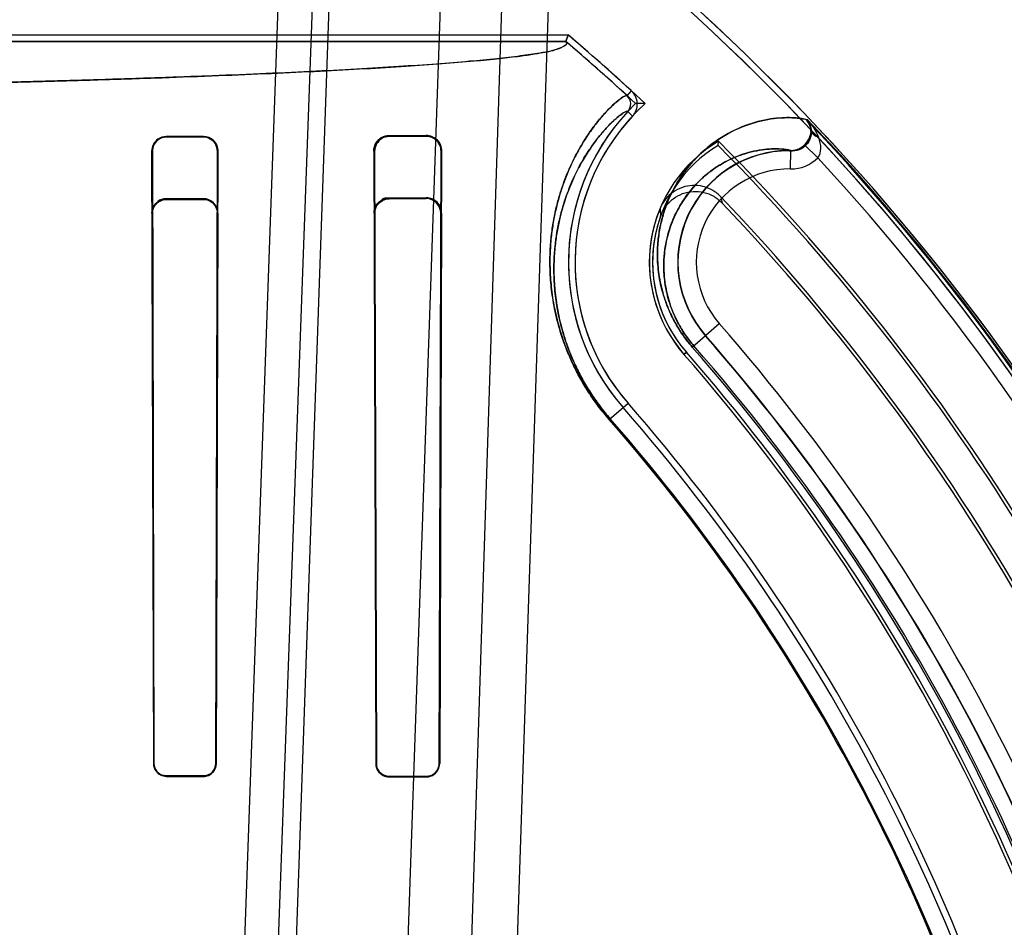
# Model space of a CAD drawing. Header units: millimetres. Extents: x 0 to 297, y 0 to 210.
# Tile 405 of 499: x 240.583 to 240.768, y 160.15 to 160.321. Entities that reach past the tile are written whole.
import ezdxf

# ---------------------------------------------------------------- set-up
doc = ezdxf.new("R2010")
doc.units = ezdxf.units.MM
doc.header["$LTSCALE"] = 16.335
doc.layers.get('0').update_dxf_attribs({"linetype": 'CONTINUOUS'})
for name, color, linetype in [('AXES_REF', 7, 'CONTINUOUS'), ('INTFCLR_1', 7, 'CONTINUOUS'), ('INTFCLR_144815', 7, 'CONTINUOUS'), ('INTFCLR_72935', 7, 'CONTINUOUS')]:
    doc.layers.add(name, color=color, linetype=linetype)

msp = doc.modelspace()

# ---------------------------------------------------------------- linework, layer by layer
at = {"color": 7, "linetype": 'Continuous'}
for radius in [6.787079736, 6.7865, 6.743039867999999]:
    msp.add_circle((241.4889109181, 154.7114647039), radius, dxfattribs=at)
for radius, start, end in [(6.72, 278.2771290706, 261.7228709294), (6.874, 113.0826918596, 346.8308908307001)]:
    msp.add_arc((241.4889109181, 154.7114647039), radius, start, end, dxfattribs=at)
at = {"layer": 'AXES_REF', "color": 9, "linetype": 'Continuous'}
msp.add_arc((241.4889109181, 154.7114647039), 6.191158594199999, 94.4118118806, 85.5881881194, dxfattribs=at)
at = {"layer": 'INTFCLR_1', "color": 6, "linetype": 'Continuous'}
for p, q in [((240.5447379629, 160.3181585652), (240.6859811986, 160.3181585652)), ((240.6855274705, 160.3169242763), (240.6859811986, 160.3181585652)), ((240.1639029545, 160.3169242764), (240.6855274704, 160.3169242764)), ((240.6592152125, 160.2992163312), (240.6522152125, 160.2991805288)), ((240.6172152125, 160.2990402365), (240.6102152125, 160.2990178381)), ((240.6172152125, 160.2989041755), (240.6102152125, 160.2988852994)), ((240.6592152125, 160.2990453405), (240.6522152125, 160.2990178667)), ((240.7142111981, 160.2973561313), (240.7143081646, 160.2981279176)), ((240.6074708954, 160.2962522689), (240.6078156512, 160.1808507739)), ((240.6075994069, 160.2962522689), (240.6079076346, 160.1808507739)), ((240.6195454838, 160.1808507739), (240.6198635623, 160.2962522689)), ((240.6196398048, 160.1808507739), (240.6199987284, 160.2962522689)), ((240.6493179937, 160.2962522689), (240.6497165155, 160.1808507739)), ((240.6494727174, 160.2962522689), (240.6498167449, 160.1808507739)), ((240.6616443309, 160.1808507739), (240.6620058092, 160.2962522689)), ((240.6617483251, 160.1808507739), (240.6621758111, 160.2962522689)), ((240.6102152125, 160.1785428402), (240.6172152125, 160.1785292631)), ((240.6102152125, 160.1784508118), (240.6172152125, 160.1784360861)), ((240.6522152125, 160.1784507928), (240.6592152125, 160.1784327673)), ((240.6522152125, 160.1783503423), (240.6592152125, 160.1783304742))]:
    msp.add_line(p, q, dxfattribs=at)
at = {"layer": 'INTFCLR_1', "color": 9, "linetype": 'Continuous'}
for p, q in [((240.6970773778, 160.3067067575), (240.6979127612, 160.3076153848)), ((240.6971930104, 160.3037292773), (240.6980961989, 160.3028880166)), ((240.7307751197, 160.3022627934), (240.7310248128, 160.3022627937)), ((240.6522152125, 160.2990178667), (240.6522152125, 160.2991805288)), ((240.6592152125, 160.2992163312), (240.6592152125, 160.2990453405)), ((240.6102152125, 160.2988852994), (240.6102152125, 160.2990178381)), ((240.6172152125, 160.2990402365), (240.6172152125, 160.2989041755)), ((240.7305062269, 160.2974773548), (240.733008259, 160.2950355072)), ((240.6074708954, 160.2962522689), (240.6075994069, 160.2962522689)), ((240.6198635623, 160.2962522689), (240.6199987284, 160.2962522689)), ((240.6493179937, 160.2962522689), (240.6494727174, 160.2962522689)), ((240.6620058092, 160.2962522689), (240.6621758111, 160.2962522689)), ((240.7278770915, 160.2929099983), (240.7279202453, 160.2964091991)), ((240.709361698, 160.2593508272), (240.7144407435, 160.2637917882)), ((240.707784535, 160.2579718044), (240.7082455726, 160.2583749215)), ((240.6937193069, 160.245673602), (240.6972451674, 160.2487565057)), ((240.6079076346, 160.1808507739), (240.6078156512, 160.1808507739)), ((240.6196398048, 160.1808507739), (240.6195454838, 160.1808507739)), ((240.6498167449, 160.1808507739), (240.6497165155, 160.1808507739)), ((240.6617483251, 160.1808507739), (240.6616443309, 160.1808507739)), ((240.6102152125, 160.1784508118), (240.6102152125, 160.1785428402)), ((240.6172152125, 160.1785292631), (240.6172152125, 160.1784360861)), ((240.6522152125, 160.1783503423), (240.6522152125, 160.1784507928)), ((240.6592152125, 160.1784327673), (240.6592152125, 160.1783304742))]:
    msp.add_line(p, q, dxfattribs=at)
at = {"layer": 'INTFCLR_1', "color": 7, "linetype": 'Continuous'}
msp.add_lwpolyline([(240.6172152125, 160.1785292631), (240.6173151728, 160.1785312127), (240.6174156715, 160.1785375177), (240.6175165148, 160.178548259), (240.6176173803, 160.178563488), (240.6177181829, 160.1785832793), (240.6178190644, 160.1786077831), (240.6179199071, 160.1786371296), (240.6180203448, 160.1786713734), (240.6181201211, 160.1787105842)], dxfattribs=at)
at = {"layer": 'INTFCLR_1', "color": 6, "linetype": 'Continuous'}
for centre, radius, start, end in [((240.4247152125, 160.0104647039), 0.4221840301, 16.9630954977, 50.6004938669), ((240.4247152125, 160.0104647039), 0.423418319, 16.9630954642, 50.66033312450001), ((240.4247152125, 160.0104647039), 0.4036526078, 47.4048661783, 49.66507497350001), ((240.4247152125, 160.0104647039), 0.402418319, 47.4048594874, 49.6005726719), ((240.6956561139, 160.3051605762), 0.002100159, 317.0367077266, 47.40921468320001), ((240.6956561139, 160.3051605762), 0.0033344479, 317.0359018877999, 47.40921865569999), ((240.7276605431, 160.2753507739), 0.0416366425, 137.0331414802, 221.1654492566), ((240.7276605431, 160.2753507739), 0.0404023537, 137.0331411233, 221.1654492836), ((240.6592310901, 160.296271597), 0.0029447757, 359.6239345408, 90.3089296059), ((240.6172244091, 160.2962658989), 0.0027743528, 359.7185112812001, 90.18992880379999), ((240.6592265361, 160.2962660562), 0.0027793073, 359.7157699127, 90.2334390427), ((240.7276605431, 160.2753507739), 0.0264023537, 120.3796132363, 221.1654492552), ((240.7276605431, 160.2753507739), 0.025789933, 121.43264916, 221.1654492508), ((240.4247152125, 160.0104647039), 0.4075716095, 16.9630954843, 44.741095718), ((240.4247152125, 160.0104647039), 0.4081840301, 16.9630953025, 44.8084638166), ((240.4247152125, 160.0104647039), 0.4195535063, 10.8985890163, 42.7086480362), ((240.4247152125, 160.0104647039), 0.376628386, 13.9313763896, 41.16544924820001), ((240.4247152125, 160.0104647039), 0.3760159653, 13.9313766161, 41.16544924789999), ((240.4247152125, 160.0104647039), 0.3607816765, 13.9313763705, 41.1654492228), ((240.4247152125, 160.0104647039), 0.3620159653, 13.9313761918, 41.1654492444)]:
    msp.add_arc(centre, radius, start, end, dxfattribs=at)
at = {"layer": 'INTFCLR_1', "color": 9, "linetype": 'Continuous'}
for centre, radius, start, end in [((240.4247152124, 160.0104647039), 0.4230504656, 4.2349584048, 43.61014177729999), ((240.7276605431, 160.2753507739), 0.0210600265, 89.29343788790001, 221.165449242), ((240.7279686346, 160.2999464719), 0.007036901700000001, 269.2546319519, 315.7407849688), ((240.7276605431, 160.2753507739), 0.0175605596, 89.29343784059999, 221.1654491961), ((240.4247152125, 160.0104647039), 0.3848577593, 13.9313763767, 41.1654492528), ((240.4247152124, 160.0104647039), 0.3813582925, 13.931376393, 41.1654492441), ((240.4247152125, 160.0104647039), 0.3781109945, 13.9313770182, 41.165449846), ((240.4247152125, 160.0104647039), 0.3784849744, 13.9313763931, 41.1654492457), ((240.4247152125, 160.0104647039), 0.3573323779, 13.9313770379, 41.16544983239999), ((240.4247152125, 160.0104647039), 0.3575673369, 13.9313763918, 41.1654492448)]:
    msp.add_arc(centre, radius, start, end, dxfattribs=at)
at = {"layer": 'INTFCLR_1', "color": 6, "linetype": 'Continuous'}
for points, knots in [([(240.1639029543, 160.3169242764), (240.1631904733, 160.3163179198), (240.1666612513, 160.3150240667), (240.1689410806, 160.314757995), (240.1727910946, 160.3141225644), (240.1771041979, 160.3136598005), (240.1824233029, 160.3131445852), (240.1885664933, 160.3126575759), (240.195667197, 160.3121699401), (240.2035941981, 160.3116996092), (240.2123218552, 160.3112457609), (240.2218178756, 160.3108109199), (240.2320450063, 160.3103966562), (240.2429695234, 160.3100044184), (240.2545480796, 160.3096357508), (240.2667390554, 160.3092920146), (240.2794891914, 160.3089746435), (240.2927582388, 160.3086845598), (240.3065025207, 160.3084227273), (240.3206689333, 160.3081901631), (240.335198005, 160.3079877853), (240.3500423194, 160.3078161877), (240.365155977, 160.3076758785), (240.3804869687, 160.3075673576), (240.3959769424, 160.307491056), (240.4115633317, 160.3074472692), (240.4271809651, 160.3074361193), (240.4427747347, 160.30745755), (240.4582931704, 160.3075113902), (240.4736899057, 160.3075974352), (240.4889115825, 160.3077153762), (240.5039047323, 160.3078648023), (240.5186115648, 160.3080451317), (240.5329745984, 160.3082556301), (240.5469401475, 160.308495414), (240.5604646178, 160.3087636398), (240.5734961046, 160.3090592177), (240.5859896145, 160.3093810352), (240.5979012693, 160.3097278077), (240.6092005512, 160.3100985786), (240.6198395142, 160.3104917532), (240.6297866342, 160.3109060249), (240.6390020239, 160.3113395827), (240.6474572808, 160.3117909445), (240.6551190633, 160.3122582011), (240.6619553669, 160.3127383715), (240.667857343, 160.3132235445), (240.6727255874, 160.3136942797), (240.6765452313, 160.3141440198), (240.6793563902, 160.3145271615), (240.6815518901, 160.3149290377), (240.6832986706, 160.3152291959), (240.6862710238, 160.3162914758), (240.6855274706, 160.3169242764)], [0, 0, 0, 0, 0.005364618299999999, 0.0105103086, 0.0174735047, 0.0261349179, 0.0359631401, 0.0479194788, 0.0615367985, 0.0767520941, 0.0934596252, 0.1116466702, 0.1312601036, 0.1521500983, 0.1743285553, 0.197685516, 0.2220813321, 0.2474609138, 0.273788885, 0.3009058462, 0.3287025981, 0.3571072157, 0.3860294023, 0.4153686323, 0.4450179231, 0.4748505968, 0.5047419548, 0.5345700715, 0.5642659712, 0.5937258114, 0.6228569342, 0.6515502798, 0.6797013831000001, 0.707192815, 0.7339173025, 0.7597921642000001, 0.7847578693, 0.8086595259, 0.8314541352, 0.8530886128, 0.8734848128, 0.8924998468, 0.9101750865, 0.9263842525, 0.9410518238, 0.9541875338, 0.9656850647, 0.9749912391, 0.9822753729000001, 0.9876216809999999, 0.9915377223, 0.9944014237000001, 1, 1, 1, 1]), ([(240.6102152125, 160.2990178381), (240.6096678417, 160.2990161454), (240.6082353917, 160.2985942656), (240.607466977, 160.2971050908), (240.6074708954, 160.2962522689)], [0, 0, 0, 0, 0.390923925, 1, 1, 1, 1]), ([(240.6102152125, 160.2988852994), (240.6096589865, 160.2988838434), (240.6082868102, 160.2984463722), (240.6075963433, 160.2970321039), (240.6075994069, 160.2962522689)], [0, 0, 0, 0, 0.4163167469, 1, 1, 1, 1]), ([(240.6198635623, 160.2962522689), (240.6198655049, 160.296726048), (240.6195213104, 160.2980956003), (240.6180845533, 160.2989065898), (240.6172152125, 160.2989041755)], [0, 0, 0, 0, 0.3527462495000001, 1, 1, 1, 1]), ([(240.6522152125, 160.2990178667), (240.6517495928, 160.2990161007), (240.650336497, 160.2986739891), (240.6494684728, 160.2971789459), (240.6494727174, 160.2962522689)], [0, 0, 0, 0, 0.3344248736, 1, 1, 1, 1]), ([(240.6078156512, 160.1808507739), (240.6078166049, 160.1803442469), (240.6082121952, 160.1790905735), (240.6095007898, 160.178452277), (240.6102152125, 160.1784508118)], [0, 0, 0, 0, 0.4148630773, 1, 1, 1, 1]), ([(240.6079076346, 160.1808507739), (240.6079085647, 160.1803155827), (240.6083408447, 160.1791001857), (240.6095741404, 160.1785440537), (240.6102152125, 160.1785428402)], [0, 0, 0, 0, 0.4549926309, 1, 1, 1, 1]), ([(240.6172152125, 160.1784360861), (240.6176748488, 160.1784350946), (240.6189298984, 160.178777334), (240.6196383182, 160.1800824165), (240.6196398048, 160.1808507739)], [0, 0, 0, 0, 0.3742987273, 1, 1, 1, 1]), ([(240.6497165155, 160.1808507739), (240.6497174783, 160.1803851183), (240.6500663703, 160.1790930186), (240.6514136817, 160.1783525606), (240.6522152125, 160.1783503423)], [0, 0, 0, 0, 0.3674716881, 1, 1, 1, 1]), ([(240.6498167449, 160.1808507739), (240.6498176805, 160.1803531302), (240.6502038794, 160.1791016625), (240.6514927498, 160.17845261), (240.6522152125, 160.1784507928)], [0, 0, 0, 0, 0.4078687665, 1, 1, 1, 1]), ([(240.6592152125, 160.1783304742), (240.6597510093, 160.1783289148), (240.6610743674, 160.1787429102), (240.6617467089, 160.1801003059), (240.6617483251, 160.1808507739)], [0, 0, 0, 0, 0.4165529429, 1, 1, 1, 1])]:
    msp.add_open_spline(points, degree=3, knots=knots, dxfattribs=at)
at = {"layer": 'INTFCLR_1', "color": 9, "linetype": 'Continuous'}
for points, knots in [([(240.6970774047, 160.3067067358), (240.6970044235, 160.3067738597), (240.6966336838, 160.306685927), (240.6957454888, 160.3061342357), (240.6944541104, 160.3050471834), (240.6929403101, 160.3035093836), (240.6914534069, 160.3017814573), (240.6898353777, 160.2996102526), (240.6881457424, 160.2969404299), (240.6864636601, 160.2937152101), (240.6848824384, 160.2898490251), (240.6837985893, 160.2861429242), (240.6832146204, 160.2832550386), (240.6829322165, 160.2814258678), (240.6826911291, 160.2794334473), (240.6825086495, 160.276767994), (240.6825260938, 160.2733398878), (240.6827862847, 160.270288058), (240.6831799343, 160.267672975), (240.6837557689, 160.2647720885), (240.6846001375, 160.2617434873), (240.68559145, 160.2590464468), (240.6862770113, 160.2574052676), (240.6870592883, 160.2556822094), (240.6879483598, 160.253948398), (240.6889499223, 160.2522104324), (240.6900655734, 160.2504189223), (240.6916168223, 160.2481990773), (240.6929926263, 160.2465046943), (240.6937193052, 160.2456736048)], [0, 0, 0, 0, 0.0043487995, 0.0136035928, 0.04878972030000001, 0.0757239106, 0.1088987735, 0.1484675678, 0.1944556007, 0.2472995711, 0.3078051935, 0.3773692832, 0.41627962, 0.4369550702, 0.4585302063, 0.5042876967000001, 0.5540248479, 0.6087443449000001, 0.6384498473, 0.6699745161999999, 0.7384164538, 0.776051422, 0.7959419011, 0.8164110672, 0.8590356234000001, 0.8813281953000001, 0.9043733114, 0.9515813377, 1, 1, 1, 1]), ([(240.6971930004, 160.3037292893), (240.6971223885, 160.3037949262), (240.6967669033, 160.3037239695), (240.6959090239, 160.3032052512), (240.6946774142, 160.3021859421), (240.6932310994, 160.3007336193), (240.6918127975, 160.2991011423), (240.6902691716, 160.2970468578), (240.688657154, 160.2945185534), (240.6870516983, 160.29146181), (240.685541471, 160.2877951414), (240.6845049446, 160.2842784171), (240.6839452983, 160.2815371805), (240.6836740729, 160.2798004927), (240.6834374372, 160.2778717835), (240.6833349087, 160.2763782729), (240.6833020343, 160.2753507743)], [0, 0, 0, 0, 0.008799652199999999, 0.0271536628, 0.09670637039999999, 0.1498906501, 0.2153965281, 0.2935349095, 0.3843625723, 0.4887483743, 0.6082902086, 0.7457545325, 0.8226554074, 0.8635204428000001, 0.9061657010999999, 1, 1, 1, 1]), ([(240.7307751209, 160.3022627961), (240.7304142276, 160.3023421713), (240.7295328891, 160.3024846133), (240.7280226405, 160.3025984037), (240.7261692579, 160.3025750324), (240.723212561, 160.3022661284), (240.7190431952, 160.3011750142), (240.7148593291, 160.2990237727), (240.7115136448, 160.2964566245), (240.7094495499, 160.2943800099), (240.7078843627, 160.2924271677), (240.7067424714, 160.2907563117), (240.705680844, 160.2889001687), (240.7047234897, 160.2868409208), (240.7039012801, 160.2845576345), (240.703253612, 160.282021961), (240.7029136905, 160.2797232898), (240.7027858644, 160.2777305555), (240.7027761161, 160.2754867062), (240.7030019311, 160.2730924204), (240.7035105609, 160.2705709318), (240.7041035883, 160.2684849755), (240.7049410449, 160.2662724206), (240.7058677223, 160.2643770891), (240.7067738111, 160.2628276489), (240.7078235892, 160.2612313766), (240.7087192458, 160.2600855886), (240.7093616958, 160.25935083)], [0, 0, 0, 0, 0.0179066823, 0.0431945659, 0.07330778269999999, 0.1076000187, 0.187073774, 0.2806102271, 0.333366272, 0.3909733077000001, 0.4219757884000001, 0.4545546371, 0.4889404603, 0.5254819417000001, 0.5644635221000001, 0.6063746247, 0.6521036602, 0.6768306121, 0.7030907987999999, 0.7607882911, 0.7929497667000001, 0.8276503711, 0.865757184, 0.9074475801, 0.9297120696, 0.9527027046, 1, 1, 1, 1]), ([(240.7317097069, 160.3002582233), (240.7317033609, 160.3000353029), (240.7315937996, 160.2990163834), (240.7310650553, 160.2980491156), (240.7305062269, 160.2974773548)], [0, 0, 0, 0, 0.2181012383, 1, 1, 1, 1]), ([(240.7279202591, 160.2964092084), (240.7281598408, 160.2964058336), (240.7291079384, 160.2964808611), (240.7300109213, 160.2969716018), (240.7305062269, 160.2974773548)], [0, 0, 0, 0, 0.2528818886, 1, 1, 1, 1]), ([(240.7330082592, 160.2950355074), (240.7334092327, 160.295494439), (240.7337512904, 160.2968917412), (240.7334299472, 160.2981753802), (240.7331892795, 160.2988323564)], [0, 0, 0, 0, 0.4655310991, 1, 1, 1, 1]), ([(240.7279202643, 160.2964092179), (240.7267410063, 160.2966683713), (240.7249042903, 160.2967586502), (240.7217000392, 160.2964769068), (240.718112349, 160.2955835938), (240.7145040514, 160.2937757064), (240.7116089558, 160.2915961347), (240.7098183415, 160.2898243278), (240.7084578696, 160.2881533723), (240.7074636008, 160.28672088), (240.7065376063, 160.2851270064), (240.7057007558, 160.2833562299), (240.7049798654, 160.2813899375), (240.7042832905, 160.2787220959), (240.7040382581, 160.2766632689), (240.703997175, 160.2753507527)], [0, 0, 0, 0, 0.1007945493, 0.1513196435, 0.2685821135, 0.4068797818, 0.485004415, 0.5704006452, 0.6163937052, 0.6647496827, 0.7158130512, 0.770104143, 0.8280483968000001, 0.8903764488, 1, 1, 1, 1]), ([(240.6833020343, 160.2753507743), (240.6832687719, 160.2743111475), (240.6832800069, 160.2720835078), (240.6835206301, 160.2692211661), (240.6838919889, 160.2667363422), (240.6844364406, 160.2639796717), (240.6852364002, 160.2611013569), (240.6863293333, 160.2581217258), (240.6873730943, 160.2557241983), (240.6884137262, 160.253692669), (240.6893649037, 160.2520407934), (240.6904245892, 160.2503380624), (240.6918983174, 160.2482282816), (240.6932056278, 160.2466180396), (240.6938961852, 160.2458282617)], [0, 0, 0, 0, 0.0971929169, 0.2079428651, 0.2680693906, 0.3318806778, 0.4704266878, 0.5466146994, 0.6283116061, 0.7146055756, 0.7597379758, 0.8063943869, 0.9019712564, 1, 1, 1, 1]), ([(240.703997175, 160.2753507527), (240.7039521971, 160.2739138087), (240.7040810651, 160.2718900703), (240.704594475, 160.2693085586), (240.7051030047, 160.2675032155), (240.7058237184, 160.2655880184), (240.7068028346, 160.2635781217), (240.7080677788, 160.2615378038), (240.7090873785, 160.2602327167), (240.7096432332, 160.2595969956)], [0, 0, 0, 0, 0.2518952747, 0.3524427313, 0.4609477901, 0.5801229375, 0.7105232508, 0.8520389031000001, 1, 1, 1, 1])]:
    msp.add_open_spline(points, degree=3, knots=knots, dxfattribs=at)
for points in [[(240.7331892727, 160.2988323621), (240.7327120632, 160.3000974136), (240.731935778, 160.3012636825), (240.7310248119, 160.3022627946)], [(240.7310248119, 160.3022627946), (240.7314594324, 160.3017182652), (240.7316955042, 160.3009838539), (240.7317073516, 160.3002872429)], [(240.7317073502, 160.3002872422), (240.7316394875, 160.3008324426), (240.7315027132, 160.3014302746), (240.7311248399, 160.3018290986)], [(240.731711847, 160.3002592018), (240.7318336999, 160.2997284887), (240.7322719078, 160.2992206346), (240.7327790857, 160.299022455)]]:
    msp.add_open_spline(points, degree=3, dxfattribs=at)
at = {"layer": 'INTFCLR_1', "color": 7, "linetype": 'Continuous'}
for points, knots in [([(240.6522152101, 160.2991805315), (240.6517045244, 160.2991812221), (240.6502084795, 160.2987946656), (240.6493027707, 160.2972159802), (240.6493179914, 160.2962522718)], [0, 0, 0, 0, 0.3463418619, 1, 1, 1, 1]), ([(240.6497958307, 160.2978672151), (240.650070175, 160.2982849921), (240.6508116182, 160.298951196), (240.6517689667, 160.2991782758), (240.6522152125, 160.2991805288)], [0, 0, 0, 0, 0.5283023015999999, 1, 1, 1, 1]), ([(240.6172152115, 160.1785292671), (240.6178059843, 160.178527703), (240.6190413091, 160.1790190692), (240.6195474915, 160.1802547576), (240.6195454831, 160.1808507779)], [0, 0, 0, 0, 0.4977886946, 1, 1, 1, 1]), ([(240.6592152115, 160.1784327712), (240.6596854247, 160.1784311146), (240.6609428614, 160.1787845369), (240.6616488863, 160.180090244), (240.6616443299, 160.1808507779)], [0, 0, 0, 0, 0.3820523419, 1, 1, 1, 1])]:
    msp.add_open_spline(points, degree=3, knots=knots, dxfattribs=at)
for points in [[(240.6493179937, 160.2962522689), (240.6493147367, 160.2968136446), (240.6494877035, 160.2973979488), (240.6497958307, 160.2978672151)], [(240.6181201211, 160.1787105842), (240.6186698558, 160.1789413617), (240.619375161, 160.1793877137), (240.6193762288, 160.1799839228)], [(240.6592152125, 160.1784327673), (240.6596740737, 160.178431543), (240.660205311, 160.178502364), (240.660536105, 160.1788203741)], [(240.6609006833, 160.1791089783), (240.6612575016, 160.1794519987), (240.6616032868, 160.1799216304), (240.6616042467, 160.1804165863)]]:
    msp.add_open_spline(points, degree=3, dxfattribs=at)
at = {"layer": 'INTFCLR_144815', "color": 9, "linetype": 'Continuous'}
for p, q in [((240.6391910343, 160.5483959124), (240.6198673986, 160.003166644)), ((240.6261237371, 160.0022726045), (240.6459054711, 160.5483959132)), ((240.6487152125, 160.5483959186), (240.6296766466, 160.0032203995)), ((240.6697152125, 160.5483959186), (240.6506510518, 160.0024874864)), ((240.68063732, 160.5483959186), (240.6630775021, 160.0034036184)), ((240.6896668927, 160.5483959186), (240.6715488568, 160.0032203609))]:
    msp.add_line(p, q, dxfattribs=at)
at = {"layer": 'INTFCLR_72935', "color": 6, "linetype": 'Continuous'}
for p, q in [((240.5179304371, 160.3181585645), (240.6859811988, 160.3181585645)), ((240.6859811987, 160.3181585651), (240.6855274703, 160.3169242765)), ((240.6855274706, 160.3169242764), (240.1639029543, 160.3169242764)), ((240.7307750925, 160.3022627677), (240.7308131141, 160.3022627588)), ((240.7276605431, 160.2963507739), (240.7281677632, 160.2963507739)), ((240.6172152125, 160.2873106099), (240.6102152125, 160.2872897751)), ((240.6102152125, 160.2871649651), (240.6172152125, 160.2871828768)), ((240.6592152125, 160.2874704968), (240.6522152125, 160.2874386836)), ((240.6522152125, 160.2872898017), (240.6592152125, 160.2873153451)), ((240.6075217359, 160.2845772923), (240.6078156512, 160.1808507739)), ((240.6079076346, 160.1808507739), (240.6076432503, 160.2845772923)), ((240.619817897, 160.2845772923), (240.6195454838, 160.1808507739)), ((240.619944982, 160.2845772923), (240.6196398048, 160.1808507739)), ((240.649380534, 160.2845772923), (240.6497165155, 160.1808507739)), ((240.6498167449, 160.1808507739), (240.6495234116, 160.2845772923)), ((240.6619515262, 160.2845772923), (240.6616443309, 160.1808507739)), ((240.662106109, 160.2845772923), (240.6617483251, 160.1808507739)), ((240.6172152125, 160.1785292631), (240.6102152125, 160.1785428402)), ((240.6102152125, 160.1784508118), (240.6172152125, 160.1784360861)), ((240.6592152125, 160.1784327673), (240.6522152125, 160.1784507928)), ((240.6522152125, 160.1783503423), (240.6592152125, 160.1783304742))]:
    msp.add_line(p, q, dxfattribs=at)
at = {"layer": 'INTFCLR_72935', "color": 9, "linetype": 'Continuous'}
for p, q in [((240.7281677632, 160.2963507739), (240.7282568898, 160.2963507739)), ((240.6102152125, 160.2872897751), (240.6102152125, 160.2871649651)), ((240.6172152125, 160.2871828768), (240.6172152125, 160.2873106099)), ((240.6522152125, 160.2874386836), (240.6522152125, 160.2872898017)), ((240.6592152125, 160.2873153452), (240.6592152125, 160.2874704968)), ((240.6076432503, 160.2845772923), (240.6075217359, 160.2845772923)), ((240.619944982, 160.2845772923), (240.619817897, 160.2845772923)), ((240.6495234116, 160.2845772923), (240.649380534, 160.2845772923)), ((240.662106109, 160.2845772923), (240.6619515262, 160.2845772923)), ((240.709361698, 160.2593508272), (240.7118514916, 160.261527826)), ((240.7082455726, 160.2583749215), (240.707784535, 160.2579718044)), ((240.6937193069, 160.245673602), (240.6972451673, 160.2487565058)), ((240.6078156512, 160.1808507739), (240.6079076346, 160.1808507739)), ((240.6195454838, 160.1808507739), (240.6196398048, 160.1808507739)), ((240.6497165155, 160.1808507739), (240.6498167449, 160.1808507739)), ((240.6616443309, 160.1808507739), (240.6617483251, 160.1808507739)), ((240.6102152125, 160.1785428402), (240.6102152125, 160.1784508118)), ((240.6172152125, 160.1784360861), (240.6172152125, 160.1785292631)), ((240.6522152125, 160.1784507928), (240.6522152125, 160.1783503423)), ((240.6592152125, 160.1783304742), (240.6592152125, 160.1784327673))]:
    msp.add_line(p, q, dxfattribs=at)
at = {"layer": 'INTFCLR_72935', "color": 7, "linetype": 'Continuous'}
for points in [[(240.6181171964, 160.1787093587), (240.6180194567, 160.1786710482), (240.6179203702, 160.178637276), (240.6178201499, 160.1786080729), (240.617718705, 160.1785833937), (240.6176165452, 160.1785633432), (240.6175148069, 160.17854804), (240.6174140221, 160.178537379), (240.6173140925, 160.1785311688), (240.6172152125, 160.1785292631)], [(240.6172152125, 160.1784360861), (240.6173186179, 160.1784380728), (240.6174227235, 160.1784445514), (240.6175273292, 160.1784556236), (240.6176321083, 160.1784713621), (240.617736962, 160.1784918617), (240.6178420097, 160.17851729), (240.617947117, 160.1785477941), (240.618051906, 160.1785834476), (240.6181561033, 160.1786243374)]]:
    msp.add_lwpolyline(points, dxfattribs=at)
at = {"layer": 'INTFCLR_72935', "color": 6, "linetype": 'Continuous'}
for centre, radius, start, end in [((240.4247152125, 160.0104647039), 0.4221840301, 16.8240833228, 50.6004938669), ((240.4247152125, 160.0104647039), 0.423418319, 16.876440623, 50.6603330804), ((240.4247152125, 160.0104647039), 0.4036526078, 46.90880382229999, 49.66507497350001), ((240.4247152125, 160.0104647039), 0.402418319, 47.0962659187, 49.6005727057), ((240.7276605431, 160.2753507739), 0.0416366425, 134.1308575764, 221.1654492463), ((240.7276605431, 160.2753507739), 0.0404023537, 132.2886710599, 221.1654492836), ((240.6997670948, 160.2032625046), 0.1019789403, 89.6021765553, 90.6169807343), ((240.4247152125, 160.0104647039), 0.4228972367, 9.9390037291, 43.6299210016), ((240.7276605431, 160.2753507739), 0.021, 89.99999995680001, 221.1654493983), ((240.6172235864, 160.2845892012), 0.0027214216, 359.7492738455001, 90.17630316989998), ((240.6592288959, 160.2845932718), 0.0028772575, 359.6817920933, 90.2724831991), ((240.6592254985, 160.2845893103), 0.0027260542, 359.7474055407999, 90.2161911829), ((240.4247152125, 160.0104647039), 0.4011840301, 15.8953234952, 43.69894359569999), ((240.4247152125, 160.0104647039), 0.4005716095, 15.8671093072, 43.5585188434), ((240.7276605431, 160.2753507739), 0.0264023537, 157.4146280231, 221.1654492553), ((240.7276605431, 160.2753507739), 0.025789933, 160.3078697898, 221.1654491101), ((240.4247152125, 160.0104647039), 0.381418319, 13.931376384, 41.1654492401), ((240.4247152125, 160.0104647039), 0.376628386, 13.9313763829, 41.16544925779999), ((240.4247152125, 160.0104647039), 0.3760159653, 13.9313766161, 41.16544924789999), ((240.4247152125, 160.0104647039), 0.3607816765, 13.9313763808, 41.1654492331), ((240.4247152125, 160.0104647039), 0.3620159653, 13.9313761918, 41.1654492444)]:
    msp.add_arc(centre, radius, start, end, dxfattribs=at)
at = {"layer": 'INTFCLR_72935', "color": 9, "linetype": 'Continuous'}
for centre, radius, start, end in [((240.7624317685, 160.2969042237), 0.0485623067, 191.0093172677, 192.3753013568), ((240.761631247, 160.2886207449), 0.0584321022, 183.0704939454, 184.495192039), ((240.4247152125, 160.0104647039), 0.3781109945, 13.9313770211, 41.16544983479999), ((240.4247152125, 160.0104647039), 0.3784849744, 13.9313763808, 41.1654492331), ((240.4247152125, 160.0104647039), 0.3573323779, 13.9313770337, 41.16544984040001), ((240.4247152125, 160.0104647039), 0.3575673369, 13.9313763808, 41.1654492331)]:
    msp.add_arc(centre, radius, start, end, dxfattribs=at)
at = {"layer": 'INTFCLR_72935', "color": 6, "linetype": 'Continuous'}
for points, knots in [([(240.6855274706, 160.3169242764), (240.6862399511, 160.3163179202), (240.6827691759, 160.3150240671), (240.6804893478, 160.3147579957), (240.6766393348, 160.3141225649), (240.6723262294, 160.3136598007), (240.6670071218, 160.3131445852), (240.66086393, 160.3126575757), (240.6537632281, 160.3121699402), (240.6458362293, 160.3116996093), (240.6371085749, 160.3112457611), (240.6276125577, 160.3108109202), (240.6173854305, 160.3103966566), (240.6064609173, 160.3100044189), (240.5948823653, 160.3096357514), (240.582691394, 160.3092920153), (240.5699412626, 160.3089746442), (240.5566722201, 160.3086845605), (240.5429279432, 160.3084227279), (240.5287615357, 160.3081901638), (240.514232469, 160.3079877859), (240.4993881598, 160.3078161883), (240.4842745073, 160.307675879), (240.4689435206, 160.307567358), (240.4534535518, 160.3074910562), (240.4378671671, 160.3074472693), (240.4222495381, 160.3074361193), (240.4066557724, 160.3074575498), (240.3911373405, 160.3075113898), (240.3757406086, 160.3075974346), (240.3605189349, 160.3077153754), (240.3455257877, 160.3078648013), (240.3308189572, 160.3080451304), (240.3164559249, 160.3082556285), (240.3024903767, 160.3084954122), (240.2889659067, 160.3087636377), (240.2759344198, 160.3090592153), (240.263440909, 160.3093810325), (240.2515292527, 160.3097278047), (240.2402299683, 160.3100985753), (240.2295910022, 160.3104917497), (240.2196438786, 160.310906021), (240.2104284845, 160.3113395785), (240.2019732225, 160.31179094), (240.1943114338, 160.3122581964), (240.1874751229, 160.3127383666), (240.1815731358, 160.3132235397), (240.1767048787, 160.3136942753), (240.1728852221, 160.3141440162), (240.1700740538, 160.3145271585), (240.1678785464, 160.3149290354), (240.1661317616, 160.3152291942), (240.1631593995, 160.3162914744), (240.1639029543, 160.3169242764)], [0, 0, 0, 0, 0.005364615, 0.0105103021, 0.0174734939, 0.0261349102, 0.035963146, 0.0479194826, 0.0615367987, 0.0767520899, 0.0934596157, 0.1116466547, 0.1312600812, 0.1521500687, 0.1743285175, 0.1976854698, 0.2220812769, 0.2474608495, 0.2737888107, 0.3009057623, 0.3287025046, 0.3571071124, 0.3860292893, 0.4153685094, 0.445017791, 0.474850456, 0.5047418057, 0.5345699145, 0.5642658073, 0.5937256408, 0.6228567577, 0.6515500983, 0.6797011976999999, 0.7071926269, 0.7339171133, 0.7597919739, 0.7847576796, 0.8086593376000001, 0.8314539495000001, 0.8530884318, 0.8734846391, 0.8924996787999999, 0.9101749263, 0.9263841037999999, 0.941051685, 0.9541874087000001, 0.965684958, 0.9749911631, 0.9822753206, 0.9876216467, 0.9915377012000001, 0.9944014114, 1, 1, 1, 1]), ([(240.6971930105, 160.3037292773), (240.6975545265, 160.3041174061), (240.6979932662, 160.3052389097), (240.6974788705, 160.3063376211), (240.6970774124, 160.3067067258)], [0, 0, 0, 0, 0.4930573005, 1, 1, 1, 1]), ([(240.7308131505, 160.3022627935), (240.7312236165, 160.3018322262), (240.7318283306, 160.3007419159), (240.7318026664, 160.298884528), (240.7307306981, 160.2969983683), (240.7291686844, 160.2963508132), (240.7282709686, 160.296350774)], [0, 0, 0, 0, 0.2220743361, 0.4418100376, 0.6648687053, 1, 1, 1, 1]), ([(240.7147631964, 160.2876303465), (240.7143047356, 160.2881101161), (240.7132492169, 160.2889422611), (240.711391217, 160.2896923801), (240.7094062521, 160.2898902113), (240.7074516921, 160.2895235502), (240.7056756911, 160.2886214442), (240.704218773, 160.2872539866), (240.7035368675, 160.2861010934), (240.7032830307, 160.2854908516)], [0, 0, 0, 0, 0.1441331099, 0.2873927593, 0.4296311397, 0.5715340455, 0.7135603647, 0.8564468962, 1, 1, 1, 1]), ([(240.7033788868, 160.284041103), (240.7036087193, 160.2846832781), (240.704256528, 160.2859042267), (240.70570379, 160.2873693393), (240.7075024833, 160.2883507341), (240.7095008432, 160.288770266), (240.7115390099, 160.2885958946), (240.713448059, 160.2878406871), (240.7145298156, 160.286988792), (240.7149978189, 160.2864966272)], [0, 0, 0, 0, 0.144283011, 0.2875918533, 0.4297619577, 0.5715389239, 0.7134555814, 0.8563321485, 1, 1, 1, 1]), ([(240.6172152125, 160.2871828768), (240.6177041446, 160.2871841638), (240.6190548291, 160.286820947), (240.6198210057, 160.2854102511), (240.619817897, 160.2845772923)], [0, 0, 0, 0, 0.3698724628, 1, 1, 1, 1]), ([(240.6078156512, 160.1808507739), (240.6078166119, 160.1803405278), (240.6082161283, 160.179086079), (240.6095043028, 160.1784522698), (240.6102152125, 160.1784508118)], [0, 0, 0, 0, 0.417838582, 1, 1, 1, 1]), ([(240.6102152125, 160.1785428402), (240.6096701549, 160.178543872), (240.6084529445, 160.1789873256), (240.607908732, 160.1802192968), (240.6079076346, 160.1808507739)], [0, 0, 0, 0, 0.4632737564, 1, 1, 1, 1]), ([(240.6497165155, 160.1808507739), (240.6497175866, 160.180332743), (240.6501196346, 160.1790291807), (240.6514621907, 160.1783524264), (240.6522152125, 160.1783503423)], [0, 0, 0, 0, 0.4075601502, 1, 1, 1, 1]), ([(240.6522152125, 160.1784507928), (240.6516846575, 160.1784521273), (240.6504266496, 160.1788740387), (240.6498180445, 160.1801594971), (240.6498167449, 160.1808507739)], [0, 0, 0, 0, 0.4342295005, 1, 1, 1, 1]), ([(240.6592152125, 160.1783304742), (240.6597510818, 160.1783289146), (240.6610744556, 160.1787429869), (240.661746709, 160.1801003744), (240.6617483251, 160.1808507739)], [0, 0, 0, 0, 0.4166080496, 1, 1, 1, 1])]:
    msp.add_open_spline(points, degree=3, knots=knots, dxfattribs=at)
at = {"layer": 'INTFCLR_72935', "color": 9, "linetype": 'Continuous'}
for points, knots in [([(240.6937193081, 160.2456736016), (240.6929974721, 160.2464991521), (240.6916330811, 160.2481786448), (240.690092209, 160.2503795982), (240.6889817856, 160.2521574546), (240.6879827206, 160.2538853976), (240.6868916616, 160.2560043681), (240.6857925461, 160.2585096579), (240.6846341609, 160.2616363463), (240.6837812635, 160.2646673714), (240.683198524, 160.2675676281), (240.6827993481, 160.2701765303), (240.6825319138, 160.2732208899), (240.6825050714, 160.276641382), (240.6826793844, 160.2793020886), (240.6829141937, 160.2812933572), (240.6831917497, 160.2831281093), (240.6836205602, 160.2852803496), (240.6842519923, 160.2876948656), (240.6851688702, 160.2905446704), (240.6864425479, 160.2936708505), (240.6881253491, 160.2969046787), (240.6898081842, 160.2995698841), (240.6914172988, 160.3017358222), (240.6929000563, 160.3034653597), (240.694421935, 160.3050181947), (240.695728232, 160.3061215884), (240.6966276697, 160.3066836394), (240.6970036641, 160.3067745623), (240.6970774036, 160.3067067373)], [0, 0, 0, 0, 0.04809504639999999, 0.09480444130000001, 0.1177327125, 0.1400101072, 0.1823284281, 0.2221844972, 0.2599202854, 0.3285029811, 0.3599833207, 0.3896225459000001, 0.444218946, 0.4938451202, 0.5395034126, 0.5610557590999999, 0.5817683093, 0.620874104, 0.6572382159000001, 0.691163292, 0.7521164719, 0.8050229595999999, 0.8508547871, 0.8901840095, 0.9233355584, 0.9504662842, 0.9862062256, 0.9956059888, 1, 1, 1, 1]), ([(240.6938961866, 160.2458282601), (240.6932102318, 160.2466127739), (240.6919137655, 160.248208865), (240.6904498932, 160.2503006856), (240.6893951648, 160.2519904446), (240.6884463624, 160.2536327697), (240.6874104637, 160.2556467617), (240.6863673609, 160.2580279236), (240.6852686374, 160.2609995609), (240.6844605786, 160.2638801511), (240.6839095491, 160.26663624), (240.6835329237, 160.2691151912), (240.6832822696, 160.2720075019), (240.6832612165, 160.2752569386), (240.6835170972, 160.2790755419), (240.6841011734, 160.2825756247), (240.684938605, 160.2857511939), (240.6858150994, 160.288455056), (240.6870315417, 160.2914197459), (240.6886376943, 160.2944846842), (240.6902432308, 160.2970086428), (240.6917783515, 160.2990579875), (240.6931926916, 160.3006920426), (240.694646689, 160.3021586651), (240.6958924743, 160.303193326), (240.6967611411, 160.3037219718), (240.6971216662, 160.3037956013), (240.6971929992, 160.3037292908)], [0, 0, 0, 0, 0.0481183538, 0.09485002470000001, 0.117788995, 0.1400765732, 0.1824134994, 0.2222860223, 0.2600362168, 0.3286414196, 0.360130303, 0.3897763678, 0.4443818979, 0.4940120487, 0.5396698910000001, 0.6209820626, 0.6573356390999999, 0.6912476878, 0.7521688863, 0.8050380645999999, 0.850829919, 0.8901192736, 0.9232340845, 0.9503351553, 0.9860734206, 0.9955029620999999, 1, 1, 1, 1]), ([(240.7093616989, 160.2593508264), (240.7087133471, 160.2600923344), (240.7078096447, 160.2612496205), (240.7067534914, 160.2628601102), (240.7058450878, 160.2644194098), (240.7049180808, 160.2663246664), (240.7040819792, 160.2685494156), (240.7034919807, 160.2706468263), (240.7029904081, 160.2731741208), (240.7027259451, 160.2760752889), (240.7028247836, 160.2788040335), (240.703071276, 160.2807892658), (240.7033926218, 160.2825786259), (240.703928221, 160.2846443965), (240.7049944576, 160.2875742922), (240.7066366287, 160.290742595), (240.7086451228, 160.2934532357), (240.7103456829, 160.2952819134), (240.7120170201, 160.2968446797), (240.7148914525, 160.2990446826), (240.7190828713, 160.3011903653), (240.7232497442, 160.3022724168), (240.7261968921, 160.3025769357), (240.7284046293, 160.3025995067), (240.7299106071, 160.3024529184), (240.7307751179, 160.3022627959)], [0, 0, 0, 0, 0.0477374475, 0.0709702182, 0.0933080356, 0.1351621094, 0.1734814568, 0.2083464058, 0.2406377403, 0.2982563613, 0.3490722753, 0.3726486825, 0.3951661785, 0.4371462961, 0.4758856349, 0.5461020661, 0.6092293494, 0.6387391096, 0.6670418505, 0.7200399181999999, 0.8137261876, 0.8930377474, 0.9271711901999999, 0.957100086, 1, 1, 1, 1]), ([(240.7282429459, 160.296350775), (240.7288233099, 160.2963508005), (240.7300156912, 160.2966562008), (240.7312604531, 160.2978505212), (240.7318097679, 160.2993783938), (240.7316881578, 160.3009411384), (240.7311406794, 160.301876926), (240.7307750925, 160.3022627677)], [0, 0, 0, 0, 0.215631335, 0.4353427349, 0.6135173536, 0.8025114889, 1, 1, 1, 1]), ([(240.7096432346, 160.2595969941), (240.7090822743, 160.260238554), (240.7080550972, 160.2615547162), (240.706784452, 160.263610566), (240.7058039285, 160.2656332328), (240.7050844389, 160.2675590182), (240.7045785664, 160.2693741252), (240.7041510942, 160.2715603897), (240.7039310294, 160.2740689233), (240.7040421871, 160.2768277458), (240.7044241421, 160.2792778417), (240.705003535, 160.2814647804), (240.7059380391, 160.2839870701), (240.7073714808, 160.2867091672), (240.709119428, 160.2890319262), (240.7105963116, 160.290594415), (240.7120452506, 160.2919261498), (240.7145318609, 160.293793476), (240.7181461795, 160.2955958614), (240.7217327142, 160.2964830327), (240.7250055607, 160.2967634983), (240.7269238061, 160.2966663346), (240.7281677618, 160.2963507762)], [0, 0, 0, 0, 0.0479562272, 0.0937170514, 0.1357562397, 0.1742397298, 0.2092483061, 0.2416667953, 0.2994950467, 0.3504744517, 0.3966792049, 0.4387563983, 0.4775671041, 0.5478620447, 0.6109976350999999, 0.6404889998, 0.6687595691, 0.7216561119, 0.8150156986, 0.893887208, 0.9277826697, 1, 1, 1, 1])]:
    msp.add_open_spline(points, degree=3, knots=knots, dxfattribs=at)
at = {"layer": 'INTFCLR_72935', "color": 7, "linetype": 'Continuous'}
for points, knots in [([(240.6075217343, 160.2845772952), (240.6075129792, 160.2851391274), (240.6079541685, 160.2865492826), (240.6094018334, 160.2872972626), (240.6102152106, 160.287289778)], [0, 0, 0, 0, 0.4085620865, 1, 1, 1, 1]), ([(240.6076432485, 160.2845772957), (240.6076396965, 160.2850990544), (240.6080386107, 160.2864412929), (240.6094253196, 160.2871734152), (240.6102152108, 160.2871649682)], [0, 0, 0, 0, 0.3977799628, 1, 1, 1, 1]), ([(240.6493805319, 160.2845772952), (240.6493717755, 160.2851450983), (240.6498086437, 160.2866274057), (240.6513356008, 160.2874415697), (240.6522152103, 160.2874386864)], [0, 0, 0, 0, 0.3923153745, 1, 1, 1, 1]), ([(240.6495234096, 160.2845772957), (240.6495148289, 160.2851111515), (240.6499270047, 160.286515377), (240.6513761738, 160.2872955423), (240.6522152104, 160.2872898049)], [0, 0, 0, 0, 0.3888799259, 1, 1, 1, 1]), ([(240.619639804, 160.1808507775), (240.6196392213, 160.1802489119), (240.6191374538, 160.1789692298), (240.6178478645, 160.1784289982), (240.6172152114, 160.1784360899)], [0, 0, 0, 0, 0.4875149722, 1, 1, 1, 1]), ([(240.6195454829, 160.1808507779), (240.6195447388, 160.1802703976), (240.6190609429, 160.1790384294), (240.6178215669, 160.1785255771), (240.6172152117, 160.1785292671)], [0, 0, 0, 0, 0.4890517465, 1, 1, 1, 1]), ([(240.6181561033, 160.1786243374), (240.618584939, 160.1788041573), (240.6193546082, 160.1794320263), (240.6196388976, 160.1803842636), (240.6196398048, 160.1808507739)], [0, 0, 0, 0, 0.4991947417, 1, 1, 1, 1]), ([(240.6616443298, 160.1808507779), (240.6616436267, 160.1802627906), (240.6611580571, 160.1789822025), (240.6598636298, 160.1784282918), (240.6592152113, 160.1784327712)], [0, 0, 0, 0, 0.4755559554, 1, 1, 1, 1])]:
    msp.add_open_spline(points, degree=3, knots=knots, dxfattribs=at)
for points in [[(240.6082464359, 160.2864297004), (240.6078752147, 160.2860311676), (240.607544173, 160.2854979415), (240.6075464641, 160.2849533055)], [(240.6083411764, 160.2863506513), (240.6087275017, 160.2867624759), (240.6092770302, 160.2871354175), (240.6098416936, 160.2871368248)], [(240.6102152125, 160.2872897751), (240.6096581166, 160.2872881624), (240.6090071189, 160.2871758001), (240.6086274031, 160.2867681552)], [(240.6499712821, 160.2860781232), (240.6502424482, 160.2864883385), (240.6505981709, 160.2870380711), (240.6510899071, 160.2870398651)], [(240.6522152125, 160.2874386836), (240.6517157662, 160.2874364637), (240.6510477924, 160.2874540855), (240.6507714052, 160.2870380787)], [(240.6076432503, 160.2845772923), (240.6076414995, 160.2850536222), (240.6077084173, 160.2856043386), (240.6080343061, 160.2859517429)], [(240.6498562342, 160.2861671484), (240.6495501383, 160.2857063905), (240.6493777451, 160.2851304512), (240.649380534, 160.2845772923)], [(240.6495234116, 160.2845772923), (240.6495212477, 160.285099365), (240.649683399, 160.2856425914), (240.6499712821, 160.2860781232)], [(240.6195454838, 160.1808507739), (240.6195444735, 160.1802866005), (240.6194472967, 160.179493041), (240.6189268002, 160.1792753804)], [(240.6616443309, 160.1808507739), (240.6616433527, 160.1803493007), (240.6615362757, 160.1797688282), (240.661174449, 160.1794216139)], [(240.660899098, 160.1791074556), (240.6605636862, 160.1787855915), (240.6601224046, 160.1784710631), (240.6596575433, 160.178472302)]]:
    msp.add_open_spline(points, degree=3, dxfattribs=at)

doc.saveas('drawing.dxf')
